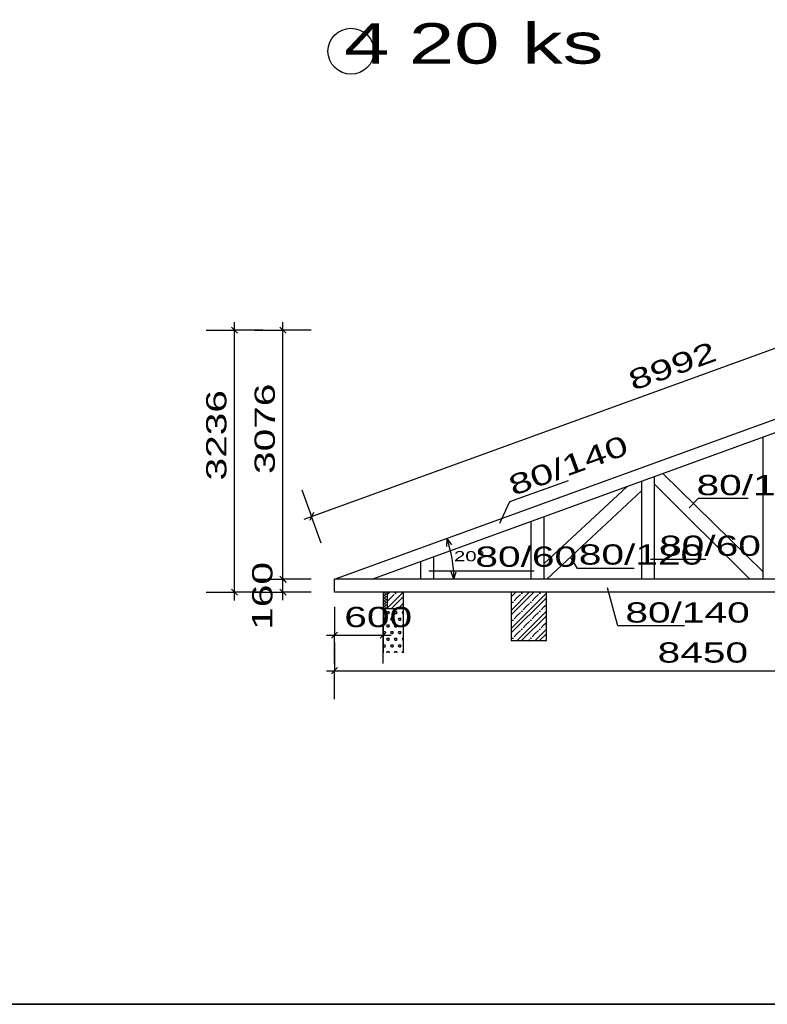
# Model space of a CAD drawing. Extents: x -196363 to 396902, y -489949 to -260582.
# Tile 269 of 311: x 237417 to 246640, y -334832 to -322678. Entities that reach past the tile are written whole.
import ezdxf

# ---------------------------------------------------------------- set-up
doc = ezdxf.new("R2010")
doc.units = 0
doc.header["$MEASUREMENT"] = 0
for name, color, linetype in [('koty', 1, 'Continuous'), ('legenda', 1, 'Continuous'), ('navrh', 2, 'Continuous'), ('noszdiv', 1, 'Continuous'), ('srafy', 8, 'Continuous'), ('tepizol', 8, 'Continuous'), ('vaznik', 7, 'Continuous')]:
    doc.layers.add(name, color=color, linetype=linetype)
doc.styles.add('SPIRITTXTSTYLE1', font='ROMAN')
doc.styles.add('SPIRITTXTSTYLE2', font='txt')
doc.dimstyles.new('SPIRITSTYLE780', dxfattribs={"dimtxt": 250, "dimasz": 12.7, "dimexe": 350, "dimexo": 474.348389, "dimgap": 100, "dimtad": 1, "dimdec": 3, "dimzin": 0, "dimdsep": 46, "dimlunit": 7, "dimtxsty": 'SPIRITTXTSTYLE1', "dimblk1": '_TICKMARKS780', "dimblk2": '_TICKMARKS780', "dimsah": 1, "dimcen": 0.09, "dimdle": 100, "dimclrd": 1, "dimclre": 1, "dimclrt": 1, "dimadec": 0, "dimazin": 0, "dimtfac": 1, "dimtdec": 4, "dimtofl": 0, "dimtmove": 1, "dimatfit": 0, "dimfxl": 0, "dimtolj": 1, "dimtzin": 0, "dimarcsym": 0})
doc.dimstyles.new('SPIRITSTYLE781', dxfattribs={"dimtxt": 250, "dimasz": 12.7, "dimexe": 350, "dimexo": 285.719452, "dimgap": 100, "dimtad": 1, "dimdec": 3, "dimzin": 0, "dimdsep": 46, "dimlunit": 7, "dimtxsty": 'SPIRITTXTSTYLE1', "dimblk1": '_TICKMARKS781', "dimblk2": '_TICKMARKS781', "dimsah": 1, "dimcen": 0.09, "dimdle": 100, "dimclrd": 1, "dimclre": 1, "dimclrt": 1, "dimadec": 0, "dimazin": 0, "dimtfac": 1, "dimtdec": 4, "dimtofl": 0, "dimtmove": 1, "dimatfit": 0, "dimfxl": 0, "dimtolj": 1, "dimtzin": 0, "dimarcsym": 0})
doc.dimstyles.new('SPIRITSTYLE782', dxfattribs={"dimtxt": 250, "dimasz": 12.7, "dimexe": 350, "dimexo": 882.941772, "dimgap": 100, "dimtad": 1, "dimdec": 3, "dimzin": 0, "dimdsep": 46, "dimlunit": 7, "dimtxsty": 'SPIRITTXTSTYLE1', "dimblk1": '_TICKMARKS782', "dimblk2": '_TICKMARKS782', "dimsah": 1, "dimcen": 0.09, "dimdle": 100, "dimclrd": 1, "dimclre": 1, "dimclrt": 1, "dimadec": 0, "dimazin": 0, "dimtfac": 1, "dimtdec": 4, "dimtofl": 0, "dimtmove": 1, "dimatfit": 0, "dimfxl": 0, "dimtolj": 1, "dimtzin": 0, "dimarcsym": 0})
doc.dimstyles.new('SPIRITSTYLE783', dxfattribs={"dimtxt": 250, "dimasz": 12.7, "dimexe": 350, "dimexo": 285.744141, "dimgap": 100, "dimtad": 1, "dimdec": 3, "dimzin": 0, "dimdsep": 46, "dimlunit": 7, "dimtxsty": 'SPIRITTXTSTYLE1', "dimblk1": '_TICKMARKS783', "dimblk2": '_TICKMARKS783', "dimsah": 1, "dimcen": 0.09, "dimdle": 100, "dimclrd": 1, "dimclre": 1, "dimclrt": 1, "dimadec": 0, "dimazin": 0, "dimtfac": 1, "dimtdec": 4, "dimtofl": 0, "dimtmove": 1, "dimatfit": 0, "dimfxl": 0, "dimtolj": 1, "dimtzin": 0, "dimarcsym": 0})
doc.dimstyles.new('SPIRITSTYLE784', dxfattribs={"dimtxt": 250, "dimasz": 12.7, "dimexe": 350, "dimexo": 618.920715, "dimgap": 100, "dimtad": 1, "dimdec": 3, "dimzin": 0, "dimdsep": 46, "dimlunit": 7, "dimtxsty": 'SPIRITTXTSTYLE1', "dimblk1": '_TICKMARKS784', "dimblk2": '_TICKMARKS784', "dimsah": 1, "dimcen": 0.09, "dimdle": 100, "dimclrd": 1, "dimclre": 1, "dimclrt": 1, "dimadec": 0, "dimazin": 0, "dimtfac": 1, "dimtdec": 4, "dimtofl": 0, "dimtmove": 1, "dimatfit": 0, "dimfxl": 0, "dimtolj": 1, "dimtzin": 0, "dimarcsym": 0})
doc.dimstyles.new('SPIRITSTYLE785', dxfattribs={"dimtxt": 250, "dimasz": 12.7, "dimexe": 350, "dimexo": 180.696289, "dimgap": 100, "dimtad": 1, "dimdec": 3, "dimzin": 0, "dimdsep": 46, "dimlunit": 7, "dimtxsty": 'SPIRITTXTSTYLE1', "dimblk1": '_TICKMARKS785', "dimblk2": '_TICKMARKS785', "dimsah": 1, "dimcen": 0.09, "dimdle": 100, "dimclrd": 1, "dimclre": 1, "dimclrt": 1, "dimadec": 0, "dimazin": 0, "dimtfac": 1, "dimtdec": 4, "dimtofl": 0, "dimtmove": 1, "dimatfit": 0, "dimfxl": 0, "dimtolj": 1, "dimtzin": 0, "dimarcsym": 0})
pattern_1 = [(45, (528563.06, -193572.1), (-111.125, 111.125), []), (45, (528618.62, -193572.1), (-111.125, 111.125), []), (45, (528702, -193572.1), (-111.125, 111.125), [55.5625, -23.014742, 0, -23.014742, 55.5625])]

# ---------------------------------------------------------------- blocks, each defined once
blk = doc.blocks.new('_TICKMARKS780')
at = {"color": 1, "linetype": 'Continuous'}
blk.add_line((-3, -3), (3, 3), dxfattribs=at)
blk = doc.blocks.new('*D1851')
at = {"color": 1, "linetype": 'Continuous', "ltscale": 600}
for p, q in [((249349.6875, -325407.375, 1723.800049), (249469.34375, -325736.28125, 1723.800049)), ((240924.984375, -328844.84375, 1723.800049), (249563.328125, -325702.09375, 1723.800049)), ((249589.015625, -326065.1875, 1723.800049), (249469.34375, -325736.28125, 1723.800049)), ((240899.3125, -328481.75, 1723.800049), (241018.96875, -328810.65625, 1723.800049)), ((241138.625, -329139.5625, 1723.800049), (241018.96875, -328810.65625, 1723.800049))]:
    blk.add_line(p, q, dxfattribs=at)
at = {"color": 1, "linetype": 'Continuous', "ltscale": 600, "xscale": 12.69999980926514, "yscale": 12.69999980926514, "zscale": 12.69999980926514}
for p, rotation in [((249469.34375, -325736.28125, 1723.800049), 19.99223520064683), ((241018.96875, -328810.65625, 1723.800049), 199.9922419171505)]:
    blk.add_blockref('_TICKMARKS780', p, dxfattribs=dict(at, rotation=rotation))
at = {"color": 1, "linetype": 'Continuous', "ltscale": 300, "style": 'SPIRITTXTSTYLE1', "width": 1.5}
blk.add_text('8992', height=250, rotation=19.9922352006, dxfattribs=at).set_placement((244986.21875, -327260.90625, 1723.800049))
blk = doc.blocks.new('_TICKMARKS781')
at = {"color": 1, "linetype": 'Continuous'}
blk.add_line((-3, -3), (3, 3), dxfattribs=at)
blk = doc.blocks.new('*D1852')
at = {"color": 1, "linetype": 'Continuous', "ltscale": 600}
for p, q in [((240315.1875, -329584.71875, 1723.800049), (240665.171875, -329584.9375, 1723.800049)), ((240665.03125, -329844.9375, 1723.800049), (240665.21875, -329484.96875, 1723.800049)), ((241015.171875, -329585.15625, 1723.800049), (240665.171875, -329584.9375, 1723.800049)), ((240315.078125, -329744.75, 1723.800049), (240665.078125, -329744.96875, 1723.800049)), ((241015.0625, -329745.1875, 1723.800049), (240665.078125, -329744.96875, 1723.800049))]:
    blk.add_line(p, q, dxfattribs=at)
at = {"color": 1, "linetype": 'Continuous', "ltscale": 600, "xscale": 12.69999980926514, "yscale": 12.69999980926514, "zscale": 12.69999980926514}
for p, rotation in [((240665.171875, -329584.9375, 1723.800049), 89.96447186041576), ((240665.078125, -329744.96875, 1723.800049), 269.9644836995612)]:
    blk.add_blockref('_TICKMARKS781', p, dxfattribs=dict(at, rotation=rotation))
at = {"color": 1, "linetype": 'Continuous', "ltscale": 300, "style": 'SPIRITTXTSTYLE1', "width": 1.5}
blk.add_text('160', height=250, rotation=89.9644718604, dxfattribs=at).set_placement((240534.484375, -330208.8125, 1723.800049))
blk = doc.blocks.new('_TICKMARKS782')
at = {"color": 1, "linetype": 'Continuous'}
blk.add_line((-3, -3), (3, 3), dxfattribs=at)
blk = doc.blocks.new('*D1853')
at = {"color": 1, "linetype": 'Continuous', "ltscale": 600}
for p, q in [((240067.859375, -329845.34375, 1723.800049), (240067.859375, -326409.84375, 1723.800049)), ((239717.859375, -326509.84375, 1723.800049), (240067.859375, -326509.84375, 1723.800049)), ((240417.84375, -326509.84375, 1723.800049), (240067.859375, -326509.84375, 1723.800049)), ((239717.859375, -329745.34375, 1723.800049), (240067.859375, -329745.34375, 1723.800049)), ((240417.84375, -329745.34375, 1723.800049), (240067.859375, -329745.34375, 1723.800049))]:
    blk.add_line(p, q, dxfattribs=at)
at = {"color": 1, "linetype": 'Continuous', "ltscale": 600, "xscale": 12.69999980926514, "yscale": 12.69999980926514, "zscale": 12.69999980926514}
for p, rotation in [((240067.859375, -326509.84375, 1723.800049), 90.00000250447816), ((240067.859375, -329745.34375, 1723.800049), 270.0000006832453)]:
    blk.add_blockref('_TICKMARKS782', p, dxfattribs=dict(at, rotation=rotation))
at = {"color": 1, "linetype": 'Continuous', "ltscale": 300, "style": 'SPIRITTXTSTYLE1', "width": 1.5}
blk.add_text('3236', height=250, rotation=90.0000025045, dxfattribs=at).set_placement((239967.84375, -328365.6875, 1723.800049))
blk = doc.blocks.new('_TICKMARKS783')
at = {"color": 1, "linetype": 'Continuous'}
blk.add_line((-3, -3), (3, 3), dxfattribs=at)
blk = doc.blocks.new('*D1854')
at = {"color": 1, "linetype": 'Continuous', "ltscale": 600}
for p, q in [((240665.171875, -329685.34375, 1723.800049), (240665.171875, -326409.84375, 1723.800049)), ((240315.1875, -326509.84375, 1723.800049), (240665.171875, -326509.84375, 1723.800049)), ((241015.171875, -326509.84375, 1723.800049), (240665.171875, -326509.84375, 1723.800049)), ((240315.1875, -329585.34375, 1723.800049), (240665.171875, -329585.34375, 1723.800049)), ((241015.171875, -329585.34375, 1723.800049), (240665.171875, -329585.34375, 1723.800049))]:
    blk.add_line(p, q, dxfattribs=at)
at = {"color": 1, "linetype": 'Continuous', "ltscale": 600, "xscale": 12.69999980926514, "yscale": 12.69999980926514, "zscale": 12.69999980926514}
for p, rotation in [((240665.171875, -326509.84375, 1723.800049), 90.00000250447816), ((240665.171875, -329585.34375, 1723.800049), 270.0000006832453)]:
    blk.add_blockref('_TICKMARKS783', p, dxfattribs=dict(at, rotation=rotation))
at = {"color": 1, "linetype": 'Continuous', "ltscale": 300, "style": 'SPIRITTXTSTYLE1', "width": 1.5}
blk.add_text('3076', height=250, rotation=90.0000025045, dxfattribs=at).set_placement((240565.15625, -328285.6875, 1723.800049))
blk = doc.blocks.new('_TICKMARKS784')
at = {"color": 1, "linetype": 'Continuous'}
blk.add_line((-3, -3), (3, 3), dxfattribs=at)
blk = doc.blocks.new('*D1855')
at = {"color": 1, "linetype": 'Continuous', "ltscale": 600}
for p, q in [((241300.796875, -330364.28125, 1723.800049), (241300.796875, -330714.28125, 1723.800049)), ((249750.78125, -330364.28125, 1723.800049), (249750.78125, -330714.28125, 1723.800049)), ((241200.8125, -330714.28125, 1723.800049), (249850.765625, -330714.28125, 1723.800049)), ((241300.796875, -331064.28125, 1723.800049), (241300.796875, -330714.28125, 1723.800049)), ((249750.78125, -331064.28125, 1723.800049), (249750.78125, -330714.28125, 1723.800049))]:
    blk.add_line(p, q, dxfattribs=at)
at = {"color": 1, "linetype": 'Continuous', "ltscale": 600, "xscale": 12.69999980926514, "yscale": 12.69999980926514, "zscale": 12.69999980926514, "rotation": 180.0000050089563}
blk.add_blockref('_TICKMARKS784', (241300.796875, -330714.28125, 1723.800049), dxfattribs=at)
at = {"color": 1, "linetype": 'Continuous', "ltscale": 600, "xscale": 12.69999980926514, "yscale": 12.69999980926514, "zscale": 12.69999980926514}
blk.add_blockref('_TICKMARKS784', (249750.78125, -330714.28125, 1723.800049), dxfattribs=at)
at = {"color": 1, "linetype": 'Continuous', "ltscale": 300, "style": 'SPIRITTXTSTYLE1', "width": 1.5}
blk.add_text('8450', height=250, dxfattribs=at).set_placement((245287.671875, -330614.25, 1723.800049))
blk = doc.blocks.new('_TICKMARKS785')
at = {"color": 1, "linetype": 'Continuous'}
blk.add_line((-3, -3), (3, 3), dxfattribs=at)
blk = doc.blocks.new('*D1856')
at = {"color": 1, "linetype": 'Continuous', "ltscale": 600}
for p, q in [((241300.796875, -329926.0625, 1723.800049), (241300.796875, -330276.0625, 1723.800049)), ((241900.796875, -329926.0625, 1723.800049), (241900.796875, -330276.0625, 1723.800049)), ((241200.8125, -330276.0625, 1723.800049), (242000.78125, -330276.0625, 1723.800049)), ((241300.796875, -330626.03125, 1723.800049), (241300.796875, -330276.0625, 1723.800049)), ((241900.796875, -330626.03125, 1723.800049), (241900.796875, -330276.0625, 1723.800049))]:
    blk.add_line(p, q, dxfattribs=at)
at = {"color": 1, "linetype": 'Continuous', "ltscale": 600, "xscale": 12.69999980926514, "yscale": 12.69999980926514, "zscale": 12.69999980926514, "rotation": 180.0000050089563}
blk.add_blockref('_TICKMARKS785', (241300.796875, -330276.0625, 1723.800049), dxfattribs=at)
at = {"color": 1, "linetype": 'Continuous', "ltscale": 600, "xscale": 12.69999980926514, "yscale": 12.69999980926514, "zscale": 12.69999980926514}
blk.add_blockref('_TICKMARKS785', (241900.796875, -330276.0625, 1723.800049), dxfattribs=at)
at = {"color": 1, "linetype": 'Continuous', "ltscale": 300, "style": 'SPIRITTXTSTYLE1', "width": 1.5}
blk.add_text('600', height=250, dxfattribs=at).set_placement((241422.21875, -330176.03125, 1723.800049))

msp = doc.modelspace()

# ---------------------------------------------------------------- hatches: boundary and pattern name
at = {"layer": 'srafy', "linetype": 'Continuous', "ltscale": 300}
h = msp.add_hatch(dxfattribs=at)
h.set_pattern_fill('ZelezBet', color=8, scale=5.55625, style=0, pattern_type=2)
h.set_pattern_definition(pattern_1)
h.paths.add_polyline_path([(242150.79688, -329745.34375), (241950.79688, -329745.34375), (241950.79688, -329945.34375), (242150.79688, -329945.34375)], flags=0)
h = msp.add_hatch(dxfattribs=at)
h.set_pattern_fill('ZelezBet', color=8, scale=5.55625, style=0, pattern_type=2)
h.set_pattern_definition(pattern_1)
h.paths.add_polyline_path([(243480.79688, -330345.34375), (243630.79688, -330345.34375), (243910.79688, -330345.34375), (243910.79688, -329745.34375), (243480.79688, -329745.34375)], flags=0)
h = msp.add_hatch(dxfattribs=at)
h.set_pattern_fill('PorBet', color=8, scale=15.875, style=0, pattern_type=2)
h.set_pattern_definition([(0, (528563.06, -193572.09), (47.625, 82.488914), [15.875, -79.375]), (0, (528563.06, -193544.59), (47.625, 82.488914), [15.875, -79.375]), (60.000002, (528578.94, -193572.09), (-47.625, 82.488914), [15.875, -79.375]), (120.000003, (528563.06, -193572.09), (-95.25, -3e-06), [15.875, -79.375]), (60.000002, (528555.125, -193558.34), (-47.625, 82.488914), [15.875, -79.375]), (120.000003, (528586.875, -193558.34), (-95.25, -3e-06), [15.875, -79.375])])
h.paths.add_polyline_path([(242150.79688, -329945.34375), (241900.79688, -329945.34375), (241900.79688, -330495.34375), (242150.79688, -330495.34375)], flags=0)
at = {"layer": 'tepizol', "linetype": 'Continuous', "ltscale": 300}
h = msp.add_hatch(dxfattribs=at)
h.set_pattern_fill('Plastev', color=8, scale=19.84375, style=0, pattern_type=2)
h.set_pattern_definition([(0, (528563.062, -193572.094), (29.765625, 17.1851921), [-39.6875, 19.84375]), (60.0000017, (528563.062, -193572.094), (-2.1e-06, 34.3703842), [19.84375, -39.6875]), (120.0000033, (528563.062, -193572.094), (-29.7656269, 17.1851902), [-39.6875, 19.84375])])
h.paths.add_polyline_path([(241950.79688, -329745.34375), (241900.79688, -329745.34375), (241900.79688, -329945.34375), (241950.79688, -329945.34375)], flags=0)

# ---------------------------------------------------------------- linework, layer by layer
at = {"layer": 'koty', "color": 1, "linetype": 'Continuous', "ltscale": 300}
for p, q in [((242684.92188, -329081.59375, 1723.80005), (242684.76562, -329181.21875, 1723.80005)), ((242684.92188, -329081.59375, 1723.80005), (242743.51562, -329159.84375, 1723.80005)), ((242773.76562, -329585.34375, 1723.80005), (242739.54688, -329491.78125, 1723.80005)), ((242773.76562, -329585.34375, 1723.80005), (242802.03125, -329491.78125, 1723.80005))]:
    msp.add_line(p, q, dxfattribs=at)
at = {"layer": 'koty', "color": 1, "linetype": 'Continuous', "ltscale": 600}
msp.add_circle((241504.3125, -323067.5, 1723.80005), 283.47443, dxfattribs=at)
at = {"layer": 'koty', "color": 1, "linetype": 'Continuous', "ltscale": 300}
msp.add_arc((241300.875, -329585.34375, 1723.80005), 1472.86536, 0, 20.00017188, dxfattribs=at)
at = {"layer": 'legenda', "color": 1, "linetype": 'Continuous', "ltscale": 300}
for p, q in [((244181.85938, -328368.40625, 1723.80005), (243461.79688, -328630.5, 1723.80005)), ((243461.79688, -328630.5, 1723.80005), (243337.39062, -328897.3125, 1723.80005)), ((245789.42188, -328589.34375, 1723.80005), (245677.0625, -328701.6875, 1723.80005)), ((246405.67188, -328589.34375, 1723.80005), (245789.42188, -328589.34375, 1723.80005)), ((244299.14062, -329453.96875, 1723.80005), (244221.17188, -329318.9375, 1723.80005)), ((245882.21875, -329342.21875, 1723.80005), (245199.9375, -329342.21875, 1723.80005)), ((242464.875, -329480.59375, 1723.80005), (243766.10938, -329480.59375, 1723.80005)), ((244997.39062, -329453.96875, 1723.80005), (244299.14062, -329453.96875, 1723.80005)), ((244794.85938, -330161.71875, 1723.80005), (244668.42188, -329689.90625, 1723.80005)), ((245621.03125, -330161.71875, 1723.80005), (244794.85938, -330161.71875, 1723.80005))]:
    msp.add_line(p, q, dxfattribs=at)
at = {"layer": 'legenda', "color": 1, "linetype": 'Continuous', "ltscale": 600}
for p, q in [((293841.375, -334831.71875, 6971.39941), (233841.375, -334831.71875, 6971.39941)), ((233841.375, -334831.71875, 6971.39941), (293841.375, -334831.71875, 6971.39941))]:
    msp.add_line(p, q, dxfattribs=at)
at = {"layer": 'navrh', "color": 7, "linetype": 'Continuous', "ltscale": 300}
for p, q in [((241300.79688, -329585.34375, 900), (254340.09375, -324839.46875, 900)), ((241300.79688, -329745.34375, 900), (241300.79688, -329585.34375, 900))]:
    msp.add_line(p, q, dxfattribs=at)
at = {"layer": 'navrh', "color": 2, "linetype": 'Continuous', "ltscale": 300}
for p, q in [((242150.79688, -330495.34375, 900), (242150.79688, -329745.34375, 900)), ((243480.79688, -329745.34375, 900), (243480.79688, -330345.34375, 900)), ((243910.79688, -329745.34375, 900), (243480.79688, -329745.34375, 900)), ((243910.79688, -329745.34375, 900), (243910.79688, -330345.34375, 900)), ((241900.79688, -329945.34375, 900), (242150.79688, -329945.34375, 900)), ((241900.79688, -330495.34375, 900), (241900.79688, -330130.375, 900)), ((243910.79688, -330345.34375, 900), (243480.79688, -330345.34375, 900))]:
    msp.add_line(p, q, dxfattribs=at)
at = {"layer": 'noszdiv', "color": 2, "linetype": 'Continuous', "ltscale": 300}
for p, q in [((241900.79688, -329745.34375, 2623.80005), (241900.79688, -330495.34375, 2623.80005)), ((241950.79688, -329745.34375, 2623.80005), (241950.79688, -329945.34375, 2623.80005))]:
    msp.add_line(p, q, dxfattribs=at)
at = {"layer": 'vaznik', "color": 7, "linetype": 'Continuous', "ltscale": 300}
for p, q in [((254340.09375, -325009.71875, 900), (241768.59375, -329585.34375, 900)), ((246590.8125, -329585.34375, 900), (246590.8125, -327830.1875, 900)), ((245090.82812, -329585.34375, 900), (245090.82812, -328376.125, 900)), ((245250.8125, -329585.34375, 900), (245250.8125, -328317.90625, 900)), ((245350.20312, -328281.71875, 900), (246590.8125, -329493.75, 900)), ((244912.92188, -328440.875, 900), (243888.84375, -329392.1875, 900)), ((245090.82812, -328489.28125, 900), (243921.98438, -329585.34375, 900)), ((245250.8125, -328409.5, 900), (246426.53125, -329585.34375, 900)), ((243728.82812, -329585.34375, 900), (243728.82812, -328871.84375, 900)), ((243888.84375, -329585.34375, 900), (243888.84375, -328813.625, 900)), ((242526.84375, -329585.34375, 900), (242526.84375, -329309.375, 900)), ((242366.82812, -329585.34375, 900), (242366.82812, -329367.59375, 900)), ((249750.78125, -329585.34375, 900), (241300.79688, -329585.34375, 900)), ((249750.78125, -329745.34375, 900), (241300.79688, -329745.34375, 900))]:
    msp.add_line(p, q, dxfattribs=at)

# ---------------------------------------------------------------- texts
at = {"layer": 'koty', "color": 1, "linetype": 'Continuous', "ltscale": 600, "style": 'SPIRITTXTSTYLE2', "width": 1.5}
for s, p in [('4', (241418.67188, -323221.1875, 1723.80005)), ('20 ks', (242220.60938, -323221.1875, 1723.80005))]:
    msp.add_text(s, height=500, dxfattribs=at).set_placement(p)
at = {"layer": 'koty', "color": 1, "linetype": 'Continuous', "ltscale": 300, "style": 'SPIRITTXTSTYLE1', "width": 1.5}
msp.add_text('20%%176', height=125, dxfattribs=at).set_placement((242775.28125, -329363.0625, 1723.80005))
at = {"layer": 'legenda', "color": 1, "linetype": 'Continuous', "ltscale": 300, "style": 'SPIRITTXTSTYLE1', "width": 1.5}
msp.add_text('80/140', height=250, rotation=19.999859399, dxfattribs=at).set_placement((243507.14062, -328558.5625, 1723.80005))
for s, p in [('80/120', (245767.76562, -328547.75, 1723.80005)), ('80/60', (245306.42188, -329296.40625, 1723.80005)), ('80/60', (243039.1875, -329431, 1723.80005)), ('80/120', (244315.4375, -329404.5625, 1723.80005)), ('80/140', (244890.03125, -330120, 1723.80005))]:
    msp.add_text(s, height=250, dxfattribs=at).set_placement(p)

# ---------------------------------------------------------------- dimensions: what is measured, and where the dimension line sits
at = {"layer": 'koty', "color": 1, "linetype": 'Continuous', "ltscale": 600}
dim = msp.add_aligned_dim(p1=(241300.79688, -329585.34375, 1723.80005), p2=(249750.78125, -326509.84375, 1723.80005), distance=824.35902, dimstyle='SPIRITSTYLE780', dxfattribs=at)
dim.commit()
dim.dimension.update_dxf_attribs({"geometry": '*D1851', "text_midpoint": (245244.14062, -327273.46875, 1723.80005)})
for base, p1, dimstyle, picture, middle in [((240067.85938, -329745.34375, 1723.80005), (241300.79688, -329745.34375, 1723.80005), 'SPIRITSTYLE782', '*D1853', (240067.85938, -328127.59375, 1723.80005)), ((240665.17188, -329585.34375, 1723.80005), (241300.92188, -329585.34375, 1723.80005), 'SPIRITSTYLE783', '*D1854', (240665.17188, -328047.59375, 1723.80005))]:
    dim = msp.add_linear_dim(base=base, p1=p1, p2=(249750.78125, -326509.84375, 1723.80005), angle=90.000002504, dimstyle=dimstyle, dxfattribs=at)
    dim.commit()
    dim.dimension.update_dxf_attribs({"geometry": picture, "text_midpoint": middle})
dim = msp.add_linear_dim(base=(240665.07812, -329744.96875, 1723.80005), p1=(241300.79688, -329745.34375, 1723.80005), p2=(241300.92188, -329585.34375, 1723.80005), angle=89.955237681, dimstyle='SPIRITSTYLE781', dxfattribs=at)
dim.commit()
dim.dimension.update_dxf_attribs({"geometry": '*D1852', "text_midpoint": (240236.875, -330208.4375), "dimtype": 161})
for base, p2, dimstyle, picture, middle in [((241300.79688, -330714.28125, 1723.80005), (249750.78125, -329745.34375, 1723.80005), 'SPIRITSTYLE784', '*D1855', (245525.78125, -330714.28125, 1723.80005)), ((241300.79688, -330276.0625, 1723.80005), (241900.79688, -329745.34375, 1723.80005), 'SPIRITSTYLE785', '*D1856', (241600.78125, -330276.0625, 1723.80005))]:
    dim = msp.add_linear_dim(base=base, p1=(241300.79688, -329745.34375, 1723.80005), p2=p2, dimstyle=dimstyle, dxfattribs=at)
    dim.commit()
    dim.dimension.update_dxf_attribs({"geometry": picture, "text_midpoint": middle})

doc.saveas('drawing.dxf')
